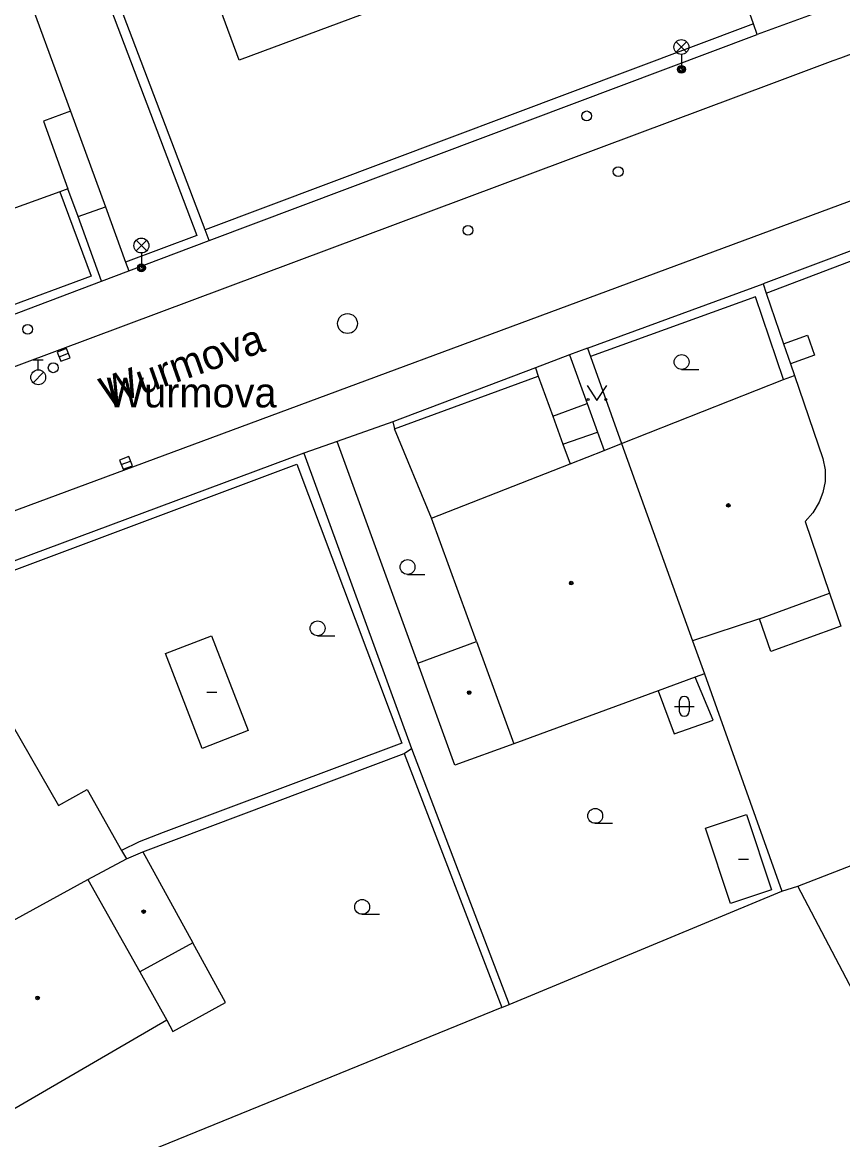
# Model space of a CAD drawing. Extents: x -600391 to -599491, y -1160176 to -1159402.
# Drawn here: x -600309.3 to -600267.9, y -1159734.3 to -1159677.9 of the extents above; entities that cross this region are included whole.
import ezdxf

# ---------------------------------------------------------------- set-up
doc = ezdxf.new("R2010")
doc.units = 0
for name, color, linetype in [('Level 10', 7, 'Continuous'), ('Level 11', 7, 'Continuous'), ('Level 27', 7, 'Continuous'), ('Level 28', 7, 'Continuous'), ('Level 33', 7, 'Continuous'), ('Level 36', 7, 'Continuous'), ('Level 39', 7, 'Continuous'), ('Level 49', 7, 'Continuous'), ('Level 5', 7, 'Continuous'), ('Level 51', 7, 'Continuous'), ('Level 52', 7, 'Continuous'), ('Level 7', 7, 'Continuous'), ('Level 8', 7, 'Continuous')]:
    doc.layers.add(name, color=color, linetype=linetype)

msp = doc.modelspace()

# ---------------------------------------------------------------- linework, layer by layer
at = {"layer": 'Level 10'}
for points in [[(-600314.46, -1159697.07), (-600271.47, -1159681.01), (-600268.37, -1159679.85), (-600267.983, -1159679.712), (-600253.41, -1159674.27), (-600244.93, -1159671.11)], [(-600242.17, -1159677.59), (-600247.8, -1159679.64), (-600250.68, -1159680.71), (-600263.57, -1159685.48), (-600267.36, -1159686.89), (-600267.56, -1159686.96), (-600310.97, -1159703.03), (-600314.42, -1159704.28), (-600314.44, -1159704.29), (-600316.91, -1159705.21)]]:
    msp.add_lwpolyline(points, dxfattribs=at)
at = {"layer": 'Level 11'}
for points in [[(-600306.86, -1159682.41), (-600305.1, -1159687.23)], [(-600306.48, -1159687.73), (-600305.1, -1159687.23)], [(-600305.1, -1159687.23), (-600304.08, -1159690.02)], [(-600270.87, -1159695.95), (-600272.29, -1159691.77), (-600280.62, -1159694.79)], [(-600271.75, -1159691.58), (-600270.87, -1159694.15)], [(-600270.87, -1159694.15), (-600269.66, -1159693.71)], [(-600269.66, -1159693.71), (-600269.32, -1159694.72)], [(-600270.87, -1159694.15), (-600270.53, -1159695.16)], [(-600281.68, -1159694.7), (-600280.79, -1159697.16)], [(-600269.32, -1159694.72), (-600270.53, -1159695.16)], [(-600270.53, -1159695.16), (-600270.33, -1159695.74)], [(-600283.25, -1159695.78), (-600282.52, -1159697.79)], [(-600282.52, -1159697.79), (-600280.79, -1159697.16)], [(-600280.79, -1159697.16), (-600280.27, -1159698.6)], [(-600282.52, -1159697.79), (-600282.01, -1159699.2)], [(-600288.64, -1159702.94), (-600290.51, -1159698.43)], [(-600282.01, -1159699.2), (-600280.27, -1159698.6)], [(-600280.27, -1159698.6), (-600279.93, -1159699.52)], [(-600289.33, -1159710.24), (-600293.41, -1159699.07)], [(-600282.01, -1159699.2), (-600281.65, -1159700.19)], [(-600272.09, -1159708.01), (-600268.55, -1159706.72)], [(-600301.99, -1159728.26), (-600301.69, -1159728.83), (-600299.03, -1159727.37), (-600300.69, -1159724.35)]]:
    msp.add_lwpolyline(points, dxfattribs=at)
at = {"layer": 'Level 27'}
for p, q in [((-600307.433, -1159694.791), (-600306.967, -1159694.609)), ((-600304.294, -1159700.237), (-600303.826, -1159700.063))]:
    msp.add_line(p, q, dxfattribs=at)
for points in [[(-600307.342, -1159695.024), (-600306.876, -1159694.842), (-600307.058, -1159694.376), (-600307.524, -1159694.558)], [(-600304.207, -1159700.472), (-600303.738, -1159700.297), (-600303.913, -1159699.828), (-600304.382, -1159700.003)]]:
    msp.add_lwpolyline(points, close=True, dxfattribs=at)
msp.add_circle((-600292.88, -1159693.12), 0.5, dxfattribs=at)
at = {"layer": 'Level 28'}
for p, q in [((-600308.74, -1159694.955), (-600308.24, -1159694.955)), ((-600308.49, -1159695.455), (-600308.49, -1159694.955)), ((-600308.748, -1159696.102), (-600308.218, -1159695.572))]:
    msp.add_line(p, q, dxfattribs=at)
for centre, radius in [((-600280.81, -1159682.65), 0.25), ((-600279.22, -1159685.46), 0.25), ((-600286.8, -1159688.42), 0.25), ((-600309.02, -1159693.41), 0.25), ((-600307.73, -1159695.35), 0.25), ((-600308.49, -1159695.83), 0.375)]:
    msp.add_circle(centre, radius, dxfattribs=at)
at = {"layer": 'Level 33'}
for p, q in [((-600276.295, -1159679.44), (-600275.765, -1159678.91)), ((-600276.295, -1159678.91), (-600275.765, -1159679.44)), ((-600276.03, -1159679.55), (-600276.03, -1159680.3)), ((-600303.545, -1159689.45), (-600303.015, -1159688.92)), ((-600303.545, -1159688.92), (-600303.015, -1159689.45)), ((-600303.28, -1159689.56), (-600303.28, -1159690.31))]:
    msp.add_line(p, q, dxfattribs=at)
for centre, radius in [((-600276.03, -1159679.175), 0.375), ((-600276.03, -1159680.3), 0.2), ((-600276.03, -1159680.3), 0.145), ((-600276.03, -1159680.3), 0.0876), ((-600303.28, -1159689.185), 0.375), ((-600303.28, -1159690.31), 0.2), ((-600303.28, -1159690.31), 0.145), ((-600303.28, -1159690.31), 0.0876)]:
    msp.add_circle(centre, radius, dxfattribs=at)
at = {"layer": 'Level 36'}
for p, q in [((-600276.02, -1159695.435), (-600275.145, -1159695.435)), ((-600289.85, -1159705.775), (-600288.975, -1159705.775)), ((-600294.39, -1159708.865), (-600293.515, -1159708.865)), ((-600276.386, -1159712.426), (-600275.386, -1159712.426)), ((-600276.136, -1159712.176), (-600276.136, -1159712.676)), ((-600275.636, -1159712.176), (-600275.636, -1159712.676)), ((-600280.38, -1159718.325), (-600279.505, -1159718.325)), ((-600292.14, -1159722.915), (-600291.265, -1159722.915))]:
    msp.add_line(p, q, dxfattribs=at)
msp.add_lwpolyline([(-600280.79, -1159696.25), (-600280.29, -1159697), (-600279.79, -1159696.25)], dxfattribs=at)
for centre, radius in [((-600276.02, -1159695.06), 0.375), ((-600280.74, -1159696.95), 0.05), ((-600279.841, -1159696.95), 0.05), ((-600289.85, -1159705.4), 0.375), ((-600294.39, -1159708.49), 0.375), ((-600280.38, -1159717.95), 0.375), ((-600292.14, -1159722.54), 0.375)]:
    msp.add_circle(centre, radius, dxfattribs=at)
for centre, start, end in [((-600275.886, -1159712.176), 0, 180), ((-600275.886, -1159712.676), 180, 0)]:
    msp.add_arc(centre, 0.25, start, end, dxfattribs=at)
at = {"layer": 'Level 39'}
for p, q in [((-600299.98, -1159711.71), (-600299.48, -1159711.71)), ((-600273.15, -1159720.13), (-600272.65, -1159720.13))]:
    msp.add_line(p, q, dxfattribs=at)
for centre, radius in [((-600273.66, -1159702.29), 0.09), ((-600273.66, -1159702.29), 0.0398), ((-600281.59, -1159706.21), 0.09), ((-600281.59, -1159706.21), 0.0398), ((-600286.74, -1159711.73), 0.09), ((-600286.74, -1159711.73), 0.0398), ((-600303.17, -1159722.78), 0.09), ((-600303.17, -1159722.78), 0.0398), ((-600308.52, -1159727.13), 0.09), ((-600308.52, -1159727.13), 0.0398)]:
    msp.add_circle(centre, radius, dxfattribs=at)
at = {"layer": 'Level 5'}
for points in [[(-600309.47, -1159675.3), (-600306.86, -1159682.41)], [(-600285.93, -1159675.22), (-600298.35, -1159679.84)], [(-600298.35, -1159679.84), (-600299.72, -1159676.09)], [(-600306.86, -1159682.41), (-600308.22, -1159682.91)], [(-600308.22, -1159682.91), (-600306.99, -1159686.32)], [(-600307.39, -1159686.47), (-600311.84, -1159688.08)], [(-600306.99, -1159686.32), (-600307.39, -1159686.47)], [(-600270.87, -1159695.95), (-600270.33, -1159695.74)], [(-600270.33, -1159695.74), (-600268.9, -1159699.92)], [(-600279.05, -1159699.17), (-600270.87, -1159695.95)], [(-600279.93, -1159699.52), (-600279.05, -1159699.17)], [(-600279.05, -1159699.17), (-600275.47, -1159709.12)], [(-600281.65, -1159700.19), (-600279.93, -1159699.52)], [(-600288.64, -1159702.94), (-600281.65, -1159700.19)], [(-600268.9, -1159699.92), (-600268.78, -1159700.49)], [(-600268.78, -1159700.49), (-600268.77, -1159701.08)], [(-600268.77, -1159701.08), (-600268.89, -1159701.64)], [(-600268.89, -1159701.64), (-600269.08, -1159702.13)], [(-600269.08, -1159702.13), (-600269.39, -1159702.66)], [(-600286.37, -1159709.16), (-600288.64, -1159702.94)], [(-600269.39, -1159702.66), (-600269.79, -1159703.1)], [(-600269.79, -1159703.1), (-600268.55, -1159706.72)], [(-600268.55, -1159706.72), (-600267.98, -1159708.38)], [(-600272.09, -1159708.01), (-600275.47, -1159709.12)], [(-600271.52, -1159709.66), (-600272.09, -1159708.01)], [(-600267.98, -1159708.38), (-600271.52, -1159709.66)], [(-600302.06, -1159709.76), (-600299.75, -1159708.87)], [(-600299.75, -1159708.87), (-600297.9, -1159713.65)], [(-600289.33, -1159710.24), (-600286.37, -1159709.16)], [(-600286.37, -1159709.16), (-600284.49, -1159714.31)], [(-600275.47, -1159709.12), (-600274.87, -1159710.79)], [(-600300.21, -1159714.55), (-600302.06, -1159709.76)], [(-600287.46, -1159715.39), (-600289.33, -1159710.24)], [(-600275.34, -1159710.96), (-600277.2, -1159711.64)], [(-600274.87, -1159710.79), (-600275.34, -1159710.96)], [(-600277.2, -1159711.64), (-600284.49, -1159714.31)], [(-600310.26, -1159712.57), (-600307.47, -1159717.43)], [(-600297.9, -1159713.65), (-600300.21, -1159714.55)], [(-600284.49, -1159714.31), (-600287.46, -1159715.39)], [(-600307.47, -1159717.43), (-600306.02, -1159716.62)], [(-600306.02, -1159716.62), (-600304.28, -1159719.7)], [(-600304.28, -1159719.7), (-600304.03, -1159720.11)], [(-600304.03, -1159720.11), (-600303.21, -1159719.76)], [(-600303.21, -1159719.76), (-600300.69, -1159724.35)], [(-600305.98, -1159721.16), (-600304.03, -1159720.11)], [(-600314.98, -1159726.08), (-600305.98, -1159721.16)], [(-600305.98, -1159721.16), (-600303.36, -1159725.82)], [(-600300.69, -1159724.35), (-600303.36, -1159725.82)], [(-600303.36, -1159725.82), (-600301.99, -1159728.26)], [(-600301.99, -1159728.26), (-600310.86, -1159733.39)]]:
    msp.add_lwpolyline(points, dxfattribs=at)
at = {"layer": 'Level 51'}
for points in [[(-600274.43, -1159713.12), (-600275.34, -1159710.96)], [(-600274.87, -1159710.79), (-600270.96, -1159721.75)], [(-600277.2, -1159711.64), (-600276.39, -1159713.81)], [(-600276.39, -1159713.81), (-600274.43, -1159713.12)], [(-600290.02, -1159714.8), (-600285.09, -1159727.62)], [(-600289.65, -1159714.55), (-600284.72, -1159727.47)], [(-600270.16, -1159721.49), (-600256.91, -1159716.36)], [(-600270.96, -1159721.75), (-600270.16, -1159721.49)], [(-600261.29, -1159738.36), (-600270.16, -1159721.49)], [(-600284.72, -1159727.47), (-600270.96, -1159721.75)], [(-600285.09, -1159727.62), (-600284.72, -1159727.47)]]:
    msp.add_lwpolyline(points, dxfattribs=at)
at = {"layer": 'Level 52'}
for points in [[(-600274.81, -1159718.57), (-600272.74, -1159717.88)], [(-600272.74, -1159717.88), (-600271.48, -1159721.68)], [(-600273.55, -1159722.37), (-600274.81, -1159718.57)], [(-600271.48, -1159721.68), (-600273.55, -1159722.37)]]:
    msp.add_lwpolyline(points, dxfattribs=at)
at = {"layer": 'Level 7'}
for points in [[(-600272.39, -1159678.01), (-600279.61, -1159657.74)], [(-600300.06, -1159688.4), (-600309.71, -1159663.04)], [(-600310.15, -1159663.21), (-600300.48, -1159688.68), (-600304.08, -1159690.02)], [(-600259.69, -1159673.87), (-600259.86, -1159674.04), (-600268.85, -1159677.32), (-600269.24, -1159677.46), (-600272.2, -1159678.54)], [(-600272.39, -1159678.01), (-600300.06, -1159688.4)], [(-600272.2, -1159678.54), (-600272.39, -1159678.01)], [(-600299.86, -1159688.94), (-600272.2, -1159678.54)], [(-600307.39, -1159686.47), (-600305.82, -1159690.73), (-600310.28, -1159692.37), (-600311.84, -1159688.08)], [(-600306.48, -1159687.73), (-600306.99, -1159686.32)], [(-600305.3, -1159690.99), (-600306.48, -1159687.73)], [(-600299.86, -1159688.94), (-600300.06, -1159688.4)], [(-600303.91, -1159690.46), (-600299.86, -1159688.94)], [(-600266.89, -1159689.24), (-600271.91, -1159691.12)], [(-600304.08, -1159690.02), (-600303.91, -1159690.46)], [(-600271.75, -1159691.58), (-600266.7, -1159689.68)], [(-600310.6, -1159692.98), (-600305.3, -1159690.99)], [(-600280.77, -1159694.37), (-600271.91, -1159691.12)], [(-600271.91, -1159691.12), (-600271.75, -1159691.58)], [(-600280.77, -1159694.37), (-600281.68, -1159694.7)], [(-600280.77, -1159694.37), (-600280.62, -1159694.79)], [(-600280.62, -1159694.79), (-600279.05, -1159699.17)], [(-600283.4, -1159695.36), (-600290.6, -1159698.08)], [(-600290.6, -1159698.08), (-600290.51, -1159698.43), (-600283.25, -1159695.78)], [(-600283.4, -1159695.36), (-600283.25, -1159695.78)], [(-600290.6, -1159698.08), (-600293.41, -1159699.07), (-600295.08, -1159699.66)], [(-600295.08, -1159699.66), (-600313.75, -1159706.6), (-600316.03, -1159707.38), (-600322.51, -1159709.85), (-600322.83, -1159709.97), (-600324.32, -1159710.59), (-600325.11, -1159710.88)], [(-600295.08, -1159699.66), (-600289.65, -1159714.55)], [(-600324.33, -1159711.03), (-600295.44, -1159700.21), (-600290.13, -1159714.29), (-600302.18, -1159718.79), (-600303.4, -1159719.26), (-600304.28, -1159719.7)], [(-600303.21, -1159719.76), (-600290.02, -1159714.8)], [(-600290.02, -1159714.8), (-600289.65, -1159714.55)], [(-600285.09, -1159727.62), (-600309.17, -1159737.41)]]:
    msp.add_lwpolyline(points, dxfattribs=at)
at = {"layer": 'Level 8'}
for points in [[(-600305.3, -1159690.99), (-600303.91, -1159690.46)], [(-600281.68, -1159694.7), (-600283.4, -1159695.36)]]:
    msp.add_lwpolyline(points, dxfattribs=at)

# ---------------------------------------------------------------- texts
at = {"layer": 'Level 49'}
msp.add_text('Wurmova', height=1.5, rotation=19.44, dxfattribs=at).set_placement((-600305.04, -1159697.35))
msp.add_text('Wurmova', height=1.5, dxfattribs=at).set_placement((-600305.04, -1159697.35))

doc.saveas('drawing.dxf')
